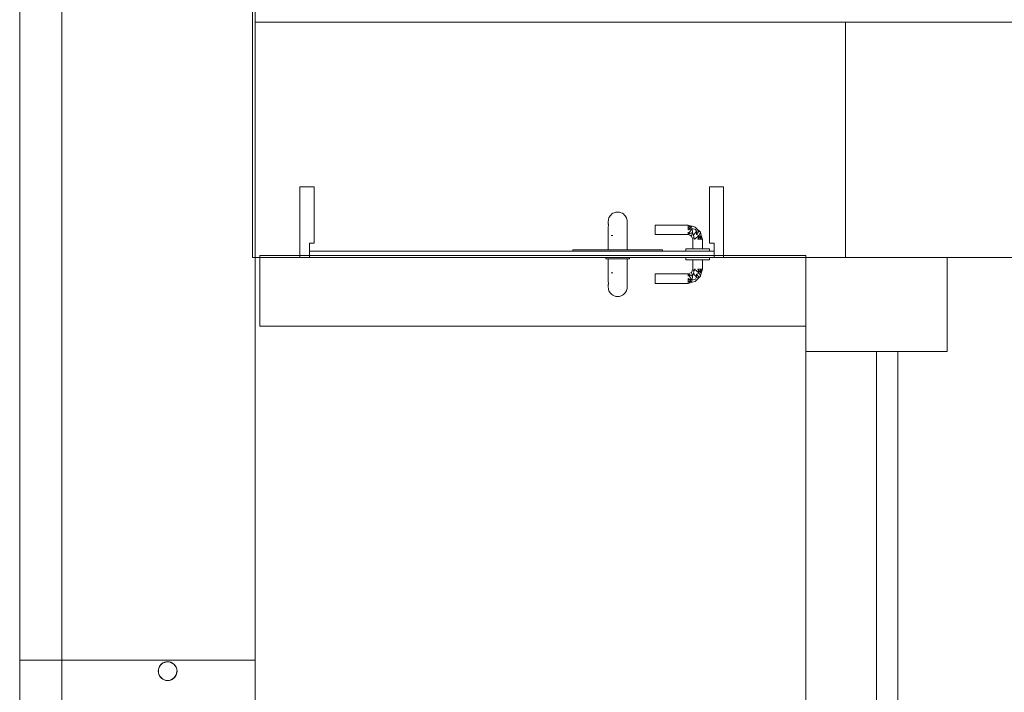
# Model space of a CAD drawing. Header units: millimetres. Extents: x 321 to 585, y -277 to 9.
# Tile 939 of 1056: x 343.29 to 347.47, y -7.76 to -4.9. Entities that reach past the tile are written whole.
import ezdxf

# ---------------------------------------------------------------- set-up
doc = ezdxf.new("R2010")
doc.units = ezdxf.units.MM
doc.header["$MEASUREMENT"] = 0
for name, color, linetype, lineweight in [('IFC-Elemento construtivo genérico-Contorno', 253, 'Continuous', 5), ('IFC-Laje-Contorno', 134, 'Continuous', 5), ('IFC-Parede padrão-Contorno', 44, 'Continuous', 5), ('IFC-Pilar-Contorno', 83, 'Continuous', 5), ('IFC-Porta-Contorno', 142, 'Continuous', 5), ('IFC-Viga-Contorno', 66, 'Continuous', 5)]:
    doc.layers.add(name, color=color, linetype=linetype, lineweight=lineweight)

msp = doc.modelspace()

# ---------------------------------------------------------------- linework, layer by layer
at = {"layer": 'IFC-Elemento construtivo genérico-Contorno', "lineweight": 5}
for p, q in [((343.878, -7.6621), (343.8796, -7.6561)), ((343.8781, -7.6614), (343.8849, -7.6462)), ((343.8789, -7.6598), (343.8849, -7.6462)), ((343.8796, -7.6561), (343.88, -7.6554)), ((343.88, -7.6554), (343.8826, -7.6498)), ((343.8826, -7.6498), (343.883, -7.6491)), ((343.883, -7.6491), (343.8866, -7.644)), ((343.8849, -7.6462), (343.8862, -7.645)), ((343.8862, -7.645), (343.8972, -7.6351)), ((343.8866, -7.644), (343.8871, -7.6435)), ((343.8871, -7.6435), (343.8915, -7.6391)), ((343.8915, -7.6391), (343.8922, -7.6387)), ((343.8922, -7.6387), (343.8972, -7.6351)), ((343.8972, -7.6351), (343.9131, -7.63)), ((343.8972, -7.6351), (343.899, -7.6346)), ((343.8972, -7.6351), (343.8979, -7.6348)), ((343.8979, -7.6348), (343.9036, -7.6322)), ((343.899, -7.6346), (343.9131, -7.63)), ((343.9036, -7.6322), (343.9043, -7.632)), ((343.9043, -7.632), (343.9103, -7.6304)), ((343.9103, -7.6304), (343.9111, -7.6303)), ((343.9111, -7.6303), (343.9172, -7.6298)), ((343.9131, -7.63), (343.9149, -7.6302)), ((343.9131, -7.63), (343.9296, -7.6317)), ((343.9149, -7.6302), (343.9296, -7.6317)), ((343.9172, -7.6298), (343.918, -7.6298)), ((343.918, -7.6298), (343.9242, -7.6304)), ((343.9242, -7.6304), (343.9249, -7.6306)), ((343.9249, -7.6306), (343.9309, -7.6322)), ((343.9296, -7.6317), (343.9312, -7.6326)), ((343.9296, -7.6317), (343.944, -7.64)), ((343.9309, -7.6322), (343.9316, -7.6325)), ((343.9312, -7.6326), (343.944, -7.64)), ((343.9316, -7.6325), (343.9372, -7.6351)), ((343.9372, -7.6351), (343.9379, -7.6356)), ((343.9379, -7.6356), (343.9429, -7.6391)), ((343.9429, -7.6391), (343.9435, -7.6397)), ((343.9435, -7.6397), (343.9479, -7.644)), ((343.944, -7.64), (343.9451, -7.6415)), ((343.944, -7.64), (343.9538, -7.6535)), ((343.9451, -7.6415), (343.9538, -7.6535)), ((343.9479, -7.644), (343.9483, -7.6447)), ((343.9483, -7.6447), (343.9519, -7.6498)), ((343.9519, -7.6498), (343.9548, -7.6561)), ((343.9519, -7.6498), (343.9522, -7.6505)), ((343.9522, -7.6505), (343.9548, -7.6561)), ((343.9538, -7.6535), (343.9542, -7.6553)), ((343.9542, -7.6553), (343.9572, -7.6698)), ((343.9548, -7.6561), (343.955, -7.6568)), ((343.955, -7.6568), (343.9566, -7.6628)), ((343.8772, -7.6698), (343.8778, -7.6628)), ((343.8772, -7.6698), (343.8773, -7.669)), ((343.8772, -7.6698), (343.8778, -7.6759)), ((343.8773, -7.669), (343.8778, -7.6628)), ((343.8778, -7.6628), (343.878, -7.6621)), ((343.8778, -7.6759), (343.8778, -7.6767)), ((343.8778, -7.6767), (343.8796, -7.6834)), ((343.8778, -7.6767), (343.8794, -7.6827)), ((343.8781, -7.6614), (343.8789, -7.6598)), ((343.8781, -7.6763), (343.8781, -7.6614)), ((343.8781, -7.6781), (343.8781, -7.6763)), ((343.8781, -7.6781), (343.8841, -7.6916)), ((343.8794, -7.6827), (343.8796, -7.6834)), ((343.8796, -7.6834), (343.8826, -7.6898)), ((343.8796, -7.6834), (343.8823, -7.6891)), ((343.8823, -7.6891), (343.8826, -7.6898)), ((343.8826, -7.6898), (343.8862, -7.6948)), ((343.8841, -7.6916), (343.8849, -7.6933)), ((343.8849, -7.6933), (343.8972, -7.7044)), ((343.8849, -7.6933), (343.8959, -7.7032)), ((343.8862, -7.6948), (343.8866, -7.6955)), ((343.8866, -7.6955), (343.8915, -7.7004)), ((343.8866, -7.6955), (343.891, -7.6999)), ((343.9429, -7.7004), (343.9479, -7.6955)), ((343.9429, -7.7004), (343.9473, -7.696)), ((343.944, -7.6995), (343.9527, -7.6875)), ((343.9473, -7.696), (343.9479, -7.6955)), ((343.9479, -7.6955), (343.9519, -7.6898)), ((343.9479, -7.6955), (343.9514, -7.6904)), ((343.9514, -7.6904), (343.9519, -7.6898)), ((343.9519, -7.6898), (343.9545, -7.6841)), ((343.9527, -7.6875), (343.9538, -7.686)), ((343.9538, -7.686), (343.9569, -7.6715)), ((343.9545, -7.6841), (343.9548, -7.6834)), ((343.9548, -7.6834), (343.9566, -7.6767)), ((343.9548, -7.6834), (343.9564, -7.6774)), ((343.9564, -7.6774), (343.9566, -7.6767)), ((343.9566, -7.6628), (343.9572, -7.6698)), ((343.9566, -7.6628), (343.9567, -7.6636)), ((343.9566, -7.6767), (343.9572, -7.6705)), ((343.9567, -7.6636), (343.9572, -7.6698)), ((343.9569, -7.6715), (343.9572, -7.6698)), ((343.9572, -7.6705), (343.9572, -7.6698)), ((343.891, -7.6999), (343.8915, -7.7004)), ((343.8915, -7.7004), (343.8972, -7.7044)), ((343.8915, -7.7004), (343.8966, -7.704)), ((343.8959, -7.7032), (343.8972, -7.7044)), ((343.8966, -7.704), (343.8972, -7.7044)), ((343.8972, -7.7044), (343.9113, -7.709)), ((343.8972, -7.7044), (343.9036, -7.7073)), ((343.8972, -7.7044), (343.9029, -7.707)), ((343.9029, -7.707), (343.9036, -7.7073)), ((343.9036, -7.7073), (343.9103, -7.7092)), ((343.9036, -7.7073), (343.9095, -7.709)), ((343.9095, -7.709), (343.9103, -7.7092)), ((343.9103, -7.7092), (343.9172, -7.7098)), ((343.9103, -7.7092), (343.9165, -7.7097)), ((343.9113, -7.709), (343.9131, -7.7095)), ((343.9131, -7.7095), (343.9296, -7.7078)), ((343.9131, -7.7095), (343.9278, -7.708)), ((343.9165, -7.7097), (343.9172, -7.7098)), ((343.9172, -7.7098), (343.9242, -7.7092)), ((343.9172, -7.7098), (343.9234, -7.7092)), ((343.9234, -7.7092), (343.9242, -7.7092)), ((343.9242, -7.7092), (343.9309, -7.7073)), ((343.9242, -7.7092), (343.9302, -7.7075)), ((343.9278, -7.708), (343.9296, -7.7078)), ((343.9296, -7.7078), (343.944, -7.6995)), ((343.9296, -7.7078), (343.9424, -7.7004)), ((343.9302, -7.7075), (343.9309, -7.7073)), ((343.9309, -7.7073), (343.9372, -7.7044)), ((343.9309, -7.7073), (343.9365, -7.7047)), ((343.9365, -7.7047), (343.9372, -7.7044)), ((343.9372, -7.7044), (343.9429, -7.7004)), ((343.9372, -7.7044), (343.9423, -7.7008)), ((343.9423, -7.7008), (343.9429, -7.7004)), ((343.9424, -7.7004), (343.944, -7.6995))]:
    msp.add_line(p, q, dxfattribs=at)
at = {"layer": 'IFC-Laje-Contorno', "color": 7, "lineweight": 5}
for p, q in [((343.4678, -34.5319), (343.4678, 2.6438)), ((344.2775, -5.9124), (344.2775, -3.2927)), ((346.7981, -4.9124), (356.7303, -4.9124)), ((346.7981, -5.9124), (346.7981, -4.9124)), ((346.7981, -5.9124), (346.7981, -4.9124)), ((344.2775, -5.9124), (344.4797, -5.9124)), ((344.2885, -10.7101), (344.2885, -5.9124)), ((344.2885, -5.9124), (346.1166, -5.9124)), ((346.1166, -5.9124), (346.1197, -5.9124)), ((346.1166, -5.9124), (355.6907, -5.9124)), ((346.2197, -5.9124), (346.6297, -5.9124)), ((346.6297, -5.9124), (346.6297, -5.9124)), ((346.6297, -5.9124), (350.4691, -5.9124)), ((347.0197, -5.9124), (347.0197, -5.9124)), ((347.0197, -5.9124), (350.4691, -5.9124)), ((344.2885, -10.0935), (344.2885, -6.1598)), ((346.6297, -11.1658), (346.6297, -6.3124)), ((347.0197, -10.966), (347.0197, -6.3124))]:
    msp.add_line(p, q, dxfattribs=at)
at = {"layer": 'IFC-Parede padrão-Contorno', "color": 7, "lineweight": 5}
for p, q in [((343.2885, -5.6957), (343.2885, -4.8709)), ((344.2885, -5.6957), (344.2885, -4.8709)), ((344.2885, -4.9124), (348.6834, -4.9124)), ((343.2885, -7.6228), (343.2885, -5.6957)), ((344.2885, -7.6228), (344.2885, -5.6957)), ((346.9297, -5.9124), (346.9297, -5.9124)), ((346.6297, -10.9661), (346.6297, -6.1598)), ((346.9297, -10.966), (346.9297, -6.3124)), ((343.2885, -8.6128), (343.2885, -7.6228)), ((343.2885, -7.6228), (344.1785, -7.6228)), ((344.1785, -7.6228), (344.2885, -7.6228)), ((344.2885, -8.6128), (344.2885, -7.6228))]:
    msp.add_line(p, q, dxfattribs=at)
at = {"layer": 'IFC-Pilar-Contorno', "color": 7, "lineweight": 5}
for p, q in [((346.6297, -5.9124), (346.7732, -5.9124)), ((346.6297, -6.1662), (346.6297, -5.9124)), ((346.6297, -5.9637), (346.6297, -5.9124)), ((346.6297, -5.9124), (347.0055, -5.9124)), ((346.7732, -5.9124), (346.849, -5.9124)), ((346.849, -5.9124), (347.2297, -5.9124)), ((347.0055, -5.9124), (347.0824, -5.9124)), ((347.0824, -5.9124), (347.2297, -5.9124)), ((347.2297, -5.963), (347.2297, -5.9124)), ((347.2297, -6.163), (347.2297, -5.9124)), ((346.6297, -6.0619), (346.6297, -5.9637)), ((347.2297, -6.0587), (347.2297, -5.963)), ((346.6297, -6.3124), (346.6297, -6.0619)), ((347.2297, -6.3124), (347.2297, -6.0587)), ((346.6297, -6.2619), (346.6297, -6.1662)), ((347.2297, -6.2143), (347.2297, -6.163)), ((347.2297, -6.3124), (347.2297, -6.2143)), ((346.6297, -6.3124), (346.6297, -6.2619)), ((346.6297, -6.3124), (347.0104, -6.3124)), ((346.6297, -6.3124), (346.7067, -6.3124)), ((346.7067, -6.3124), (346.854, -6.3124)), ((346.854, -6.3124), (347.2297, -6.3124)), ((347.0104, -6.3124), (347.1539, -6.3124)), ((347.1539, -6.3124), (347.2297, -6.3124))]:
    msp.add_line(p, q, dxfattribs=at)
at = {"layer": 'IFC-Porta-Contorno', "color": 7, "lineweight": 5}
for p, q in [((344.4797, -5.6124), (344.5277, -5.6124)), ((344.4797, -5.8489), (344.4797, -5.6124)), ((344.5277, -5.6124), (344.5397, -5.6124)), ((344.5397, -5.6604), (344.5397, -5.6124)), ((346.2197, -5.8044), (346.2197, -5.6124)), ((346.2197, -5.6124), (346.2317, -5.6124)), ((346.2317, -5.6124), (346.2797, -5.6124)), ((346.2797, -5.6758), (346.2797, -5.6124)), ((344.5397, -5.8524), (344.5397, -5.6604)), ((346.2797, -5.9124), (346.2797, -5.6758)), ((345.798, -5.7351), (345.8015, -5.7311)), ((345.8015, -5.7311), (345.8054, -5.7277)), ((345.8054, -5.7277), (345.8097, -5.7248)), ((345.8097, -5.7248), (345.8144, -5.7225)), ((345.8144, -5.7225), (345.8194, -5.7208)), ((345.8194, -5.7208), (345.8219, -5.7202)), ((345.8219, -5.7202), (345.8297, -5.7194)), ((345.8297, -5.7194), (345.8375, -5.7202)), ((345.8375, -5.7202), (345.8401, -5.7208)), ((345.8401, -5.7208), (345.845, -5.7225)), ((345.845, -5.7225), (345.8497, -5.7248)), ((345.8497, -5.7248), (345.8541, -5.7277)), ((345.8541, -5.7277), (345.858, -5.7311)), ((345.858, -5.7311), (345.8615, -5.7351)), ((345.7897, -5.7594), (345.7905, -5.753)), ((345.7897, -5.7594), (345.7901, -5.7542)), ((345.7897, -5.7594), (345.7898, -5.7636)), ((345.7898, -5.7696), (345.7898, -5.7636)), ((345.7898, -5.7696), (345.7901, -5.7772)), ((345.7898, -5.789), (345.7903, -5.7702)), ((345.7901, -5.7542), (345.7911, -5.7491)), ((345.7905, -5.753), (345.7911, -5.7491)), ((345.7911, -5.7491), (345.7928, -5.7441)), ((345.7928, -5.7441), (345.7951, -5.7394)), ((345.7951, -5.7394), (345.798, -5.7351)), ((345.8615, -5.7351), (345.8644, -5.7394)), ((345.8644, -5.7394), (345.8667, -5.7441)), ((345.8644, -5.7394), (345.8659, -5.7431)), ((345.8659, -5.7431), (345.8684, -5.7491)), ((345.8667, -5.7441), (345.8684, -5.7491)), ((345.8684, -5.7491), (345.8694, -5.7542)), ((345.8694, -5.7542), (345.8697, -5.7594)), ((345.8696, -5.7745), (345.8697, -5.7659)), ((345.8697, -5.7635), (345.8697, -5.7594)), ((345.8697, -5.7635), (345.8697, -5.7659)), ((345.7897, -5.8194), (345.7898, -5.8039)), ((345.7898, -5.789), (345.7898, -5.8039)), ((345.8696, -5.7745), (345.8697, -5.7908)), ((345.8697, -5.8062), (345.8697, -5.7908)), ((345.8697, -5.8062), (345.8697, -5.8194)), ((345.9897, -5.7754), (346.1297, -5.7754)), ((345.9897, -5.7761), (345.9897, -5.7754)), ((345.9897, -5.7781), (345.9897, -5.7761)), ((345.9897, -5.7813), (345.9897, -5.7781)), ((345.9897, -5.7854), (345.9897, -5.7813)), ((345.9897, -5.7903), (345.9897, -5.7854)), ((345.9897, -5.7954), (345.9897, -5.7903)), ((345.9897, -5.8006), (345.9897, -5.7954)), ((345.9897, -5.8054), (345.9897, -5.8006)), ((345.9897, -5.8096), (345.9897, -5.8054)), ((345.9897, -5.8128), (345.9897, -5.8096)), ((345.9897, -5.8147), (345.9897, -5.8128)), ((345.9897, -5.8154), (345.9897, -5.8147)), ((345.9897, -5.8154), (346.1297, -5.8154)), ((346.1297, -5.7754), (346.134, -5.7766)), ((346.1297, -5.7854), (346.1382, -5.7777)), ((346.1297, -5.7813), (346.1297, -5.7781)), ((346.1297, -5.7854), (346.1467, -5.78)), ((346.1297, -5.7954), (346.1467, -5.78)), ((346.1297, -5.7854), (346.1297, -5.7813)), ((346.1297, -5.7903), (346.1297, -5.7854)), ((346.1297, -5.8128), (346.1464, -5.7888)), ((346.1297, -5.7954), (346.1464, -5.7888)), ((346.1297, -5.7954), (346.1297, -5.7903)), ((346.1297, -5.8096), (346.1297, -5.8054)), ((346.1297, -5.8128), (346.1483, -5.8064)), ((346.1297, -5.8154), (346.1483, -5.8064)), ((346.1297, -5.8128), (346.1297, -5.8096)), ((346.1297, -5.8154), (346.1368, -5.8184)), ((346.134, -5.7766), (346.1382, -5.7777)), ((346.1382, -5.7777), (346.1467, -5.78)), ((346.1439, -5.8213), (346.1483, -5.8064)), ((346.1464, -5.7888), (346.1606, -5.7935)), ((346.1464, -5.7888), (346.1483, -5.8064)), ((346.1467, -5.78), (346.1597, -5.7835)), ((346.1483, -5.8064), (346.1517, -5.8173)), ((346.1517, -5.8173), (346.165, -5.8014)), ((346.1597, -5.7835), (346.1652, -5.789)), ((346.1606, -5.7935), (346.165, -5.8014)), ((346.1649, -5.8143), (346.1762, -5.7999)), ((346.1649, -5.8143), (346.165, -5.8014)), ((346.1649, -5.8143), (346.1763, -5.8188)), ((346.165, -5.8014), (346.1762, -5.7999)), ((346.1652, -5.789), (346.1707, -5.7945)), ((346.1707, -5.7945), (346.1762, -5.7999)), ((346.1762, -5.7999), (346.1817, -5.8054)), ((346.1763, -5.8188), (346.1817, -5.8054)), ((346.1817, -5.8054), (346.1852, -5.8185)), ((346.2197, -5.8524), (346.2197, -5.8044)), ((344.4797, -5.9124), (344.4797, -5.8489)), ((344.5197, -5.8524), (344.5357, -5.8524)), ((344.5197, -5.8646), (344.5197, -5.8524)), ((344.5357, -5.8524), (344.5397, -5.8524)), ((345.7897, -5.8794), (345.7897, -5.8194)), ((345.8015, -5.8194), (345.8097, -5.8194)), ((345.8056, -5.8194), (345.8097, -5.8194)), ((345.8697, -5.8794), (345.8697, -5.8194)), ((346.1368, -5.8184), (346.1439, -5.8213)), ((346.1439, -5.8213), (346.1468, -5.8284)), ((346.1468, -5.8284), (346.1497, -5.8354)), ((346.1497, -5.8354), (346.1535, -5.8258)), ((346.1497, -5.8754), (346.1497, -5.8354)), ((346.1517, -5.8173), (346.1535, -5.8258)), ((346.1535, -5.8258), (346.1556, -5.8354)), ((346.1556, -5.8354), (346.1763, -5.8188)), ((346.1556, -5.8354), (346.1597, -5.8354)), ((346.1697, -5.8354), (346.1852, -5.8185)), ((346.1697, -5.8354), (346.1763, -5.8188)), ((346.1697, -5.8354), (346.1749, -5.8354)), ((346.1749, -5.8354), (346.1797, -5.8354)), ((346.1797, -5.8354), (346.1852, -5.8185)), ((346.1797, -5.8354), (346.1875, -5.8269)), ((346.1797, -5.8354), (346.1839, -5.8354)), ((346.1839, -5.8354), (346.1871, -5.8354)), ((346.1852, -5.8185), (346.1875, -5.8269)), ((346.1875, -5.8269), (346.1886, -5.8312)), ((346.1886, -5.8312), (346.1897, -5.8354)), ((346.1897, -5.8754), (346.1897, -5.8354)), ((346.2197, -5.8524), (346.2237, -5.8524)), ((346.2237, -5.8524), (346.2397, -5.8524)), ((346.2397, -5.9001), (346.2397, -5.8524)), ((344.5197, -5.9124), (344.5197, -5.8646)), ((344.5197, -5.8854), (344.8704, -5.8854)), ((344.8704, -5.8854), (346.2397, -5.8854)), ((345.6397, -5.8794), (345.9258, -5.8794)), ((345.6397, -5.8839), (345.6397, -5.8794)), ((345.6397, -5.8854), (345.6397, -5.8839)), ((345.9258, -5.8794), (346.0197, -5.8794)), ((346.0197, -5.8809), (346.0197, -5.8794)), ((346.0197, -5.8854), (346.0197, -5.8809)), ((346.1197, -5.8854), (346.1197, -5.8754)), ((346.1197, -5.8754), (346.1214, -5.8754)), ((346.1214, -5.8754), (346.1264, -5.8754)), ((346.1264, -5.8754), (346.1344, -5.8754)), ((346.1344, -5.8754), (346.1447, -5.8754)), ((346.1447, -5.8754), (346.1568, -5.8754)), ((346.1556, -5.8754), (346.1597, -5.8754)), ((346.1568, -5.8754), (346.1697, -5.8754)), ((346.1697, -5.8754), (346.1827, -5.8754)), ((346.1827, -5.8754), (346.1947, -5.8754)), ((346.1827, -5.8754), (346.1839, -5.8754)), ((346.1947, -5.8754), (346.2051, -5.8754)), ((346.2051, -5.8754), (346.213, -5.8754)), ((346.213, -5.8754), (346.218, -5.8754)), ((346.218, -5.8754), (346.2197, -5.8754)), ((346.2197, -5.8854), (346.2197, -5.8754)), ((346.2397, -5.9069), (346.2397, -5.8854)), ((344.4797, -5.9124), (344.5116, -5.9124)), ((344.5116, -5.9124), (344.5197, -5.9124)), ((344.5197, -5.9124), (344.8704, -5.9124)), ((344.8704, -5.9124), (346.2397, -5.9124)), ((345.7797, -5.9184), (345.7797, -5.9124)), ((345.7797, -5.9184), (345.7814, -5.9184)), ((345.7814, -5.9184), (345.7864, -5.9184)), ((345.7864, -5.9184), (345.7944, -5.9184)), ((345.7897, -5.9784), (345.7897, -5.9184)), ((345.7944, -5.9184), (345.8047, -5.9184)), ((345.8047, -5.9184), (345.8168, -5.9184)), ((345.8168, -5.9184), (345.8297, -5.9184)), ((345.8297, -5.9184), (345.8427, -5.9184)), ((345.8427, -5.9184), (345.8547, -5.9184)), ((345.8547, -5.9184), (345.8651, -5.9184)), ((345.8651, -5.9184), (345.873, -5.9184)), ((345.8697, -5.9784), (345.8697, -5.9184)), ((345.873, -5.9184), (345.878, -5.9184)), ((345.878, -5.9184), (345.8797, -5.9184)), ((345.8797, -5.9184), (345.8797, -5.9124)), ((346.1197, -5.9224), (346.1197, -5.9124)), ((346.1197, -5.9224), (346.1214, -5.9224)), ((346.1214, -5.9224), (346.1264, -5.9224)), ((346.1264, -5.9224), (346.1344, -5.9224)), ((346.1344, -5.9224), (346.1447, -5.9224)), ((346.1447, -5.9224), (346.1568, -5.9224)), ((346.1497, -5.9624), (346.1497, -5.9224)), ((346.1568, -5.9224), (346.1697, -5.9224)), ((346.1697, -5.9224), (346.1827, -5.9224)), ((346.1827, -5.9224), (346.1947, -5.9224)), ((346.1897, -5.9624), (346.1897, -5.9224)), ((346.1947, -5.9224), (346.2051, -5.9224)), ((346.2051, -5.9224), (346.213, -5.9224)), ((346.213, -5.9224), (346.218, -5.9224)), ((346.218, -5.9224), (346.2197, -5.9224)), ((346.2197, -5.9224), (346.2197, -5.9124)), ((346.2397, -5.9124), (346.2397, -5.9001)), ((346.2397, -5.9124), (346.2479, -5.9124)), ((346.2479, -5.9124), (346.2797, -5.9124)), ((345.7897, -5.9784), (345.7898, -5.9939)), ((345.8015, -5.9784), (345.8097, -5.9784)), ((345.8056, -5.9784), (345.8097, -5.9784)), ((345.8697, -5.9916), (345.8697, -5.9784)), ((345.9897, -5.9824), (346.1297, -5.9824)), ((345.9897, -5.983), (345.9897, -5.9824)), ((345.9897, -5.9851), (345.9897, -5.983)), ((346.1297, -5.9824), (346.1368, -5.9794)), ((346.1297, -5.9824), (346.1483, -5.9914)), ((346.1368, -5.9794), (346.1439, -5.9765)), ((346.1439, -5.9765), (346.1468, -5.9694)), ((346.1439, -5.9765), (346.1483, -5.9914)), ((346.1468, -5.9694), (346.1497, -5.9624)), ((346.1483, -5.9914), (346.1517, -5.9805)), ((346.1497, -5.9624), (346.1535, -5.972)), ((346.1517, -5.9805), (346.1535, -5.972)), ((346.1517, -5.9805), (346.165, -5.9964)), ((346.1535, -5.972), (346.1556, -5.9624)), ((346.1556, -5.9624), (346.1597, -5.9624)), ((346.1556, -5.9624), (346.1763, -5.979)), ((346.1649, -5.9835), (346.1763, -5.979)), ((346.1649, -5.9835), (346.165, -5.9964)), ((346.1649, -5.9835), (346.1762, -5.9979)), ((346.1697, -5.9624), (346.1749, -5.9624)), ((346.1697, -5.9624), (346.1763, -5.979)), ((346.1697, -5.9624), (346.1852, -5.9793)), ((346.1749, -5.9624), (346.1797, -5.9624)), ((346.1763, -5.979), (346.1817, -5.9924)), ((346.1797, -5.9624), (346.1839, -5.9624)), ((346.1797, -5.9624), (346.1852, -5.9793)), ((346.1797, -5.9624), (346.1875, -5.9709)), ((346.1817, -5.9924), (346.1852, -5.9793)), ((346.1839, -5.9624), (346.1871, -5.9624)), ((346.1852, -5.9793), (346.1875, -5.9709)), ((346.1875, -5.9709), (346.1886, -5.9666)), ((346.1886, -5.9666), (346.1897, -5.9624)), ((345.7898, -6.0088), (345.7898, -5.9939)), ((345.7898, -6.0088), (345.7903, -6.0276)), ((345.7898, -6.0282), (345.7901, -6.0206)), ((345.8696, -6.0233), (345.8697, -6.007)), ((345.8696, -6.0233), (345.8697, -6.0319)), ((345.8697, -5.9916), (345.8697, -6.007)), ((345.9897, -5.9882), (345.9897, -5.9851)), ((345.9897, -5.9924), (345.9897, -5.9882)), ((345.9897, -5.9972), (345.9897, -5.9924)), ((345.9897, -6.0024), (345.9897, -5.9972)), ((345.9897, -6.0075), (345.9897, -6.0024)), ((345.9897, -6.0124), (345.9897, -6.0075)), ((345.9897, -6.0165), (345.9897, -6.0124)), ((345.9897, -6.0197), (345.9897, -6.0165)), ((345.9897, -6.0217), (345.9897, -6.0197)), ((345.9897, -6.0224), (345.9897, -6.0217)), ((345.9897, -6.0224), (346.1297, -6.0224)), ((346.1297, -5.9851), (346.1483, -5.9914)), ((346.1297, -5.9851), (346.1464, -6.009)), ((346.1297, -5.9882), (346.1297, -5.9851)), ((346.1297, -5.9924), (346.1297, -5.9882)), ((346.1297, -6.0024), (346.1464, -6.009)), ((346.1297, -6.0024), (346.1467, -6.0178)), ((346.1297, -6.0075), (346.1297, -6.0024)), ((346.1297, -6.0124), (346.1297, -6.0075)), ((346.1297, -6.0124), (346.1382, -6.0201)), ((346.1297, -6.0124), (346.1467, -6.0178)), ((346.1297, -6.0165), (346.1297, -6.0124)), ((346.1297, -6.0197), (346.1297, -6.0165)), ((346.1297, -6.0224), (346.134, -6.0212)), ((346.134, -6.0212), (346.1382, -6.0201)), ((346.1382, -6.0201), (346.1467, -6.0178)), ((346.1464, -6.009), (346.1483, -5.9914)), ((346.1464, -6.009), (346.1606, -6.0043)), ((346.1467, -6.0178), (346.1597, -6.0143)), ((346.1597, -6.0143), (346.1707, -6.0034)), ((346.1597, -6.0143), (346.1652, -6.0088)), ((346.1606, -6.0043), (346.165, -5.9964)), ((346.165, -5.9964), (346.1762, -5.9979)), ((346.1652, -6.0088), (346.1707, -6.0034)), ((346.1707, -6.0034), (346.1762, -5.9979)), ((346.1762, -5.9979), (346.1817, -5.9924)), ((345.7897, -6.0384), (345.7898, -6.0342)), ((345.7897, -6.0384), (345.7901, -6.0436)), ((345.7897, -6.0384), (345.7905, -6.0448)), ((345.7898, -6.0282), (345.7898, -6.0342)), ((345.7901, -6.0436), (345.7911, -6.0487)), ((345.7905, -6.0448), (345.7911, -6.0487)), ((345.7911, -6.0487), (345.7928, -6.0537)), ((345.7928, -6.0537), (345.7951, -6.0584)), ((345.7951, -6.0584), (345.798, -6.0627)), ((345.798, -6.0627), (345.8015, -6.0667)), ((345.8015, -6.0667), (345.8054, -6.0701)), ((345.8541, -6.0701), (345.858, -6.0667)), ((345.858, -6.0667), (345.8615, -6.0627)), ((345.8615, -6.0627), (345.8644, -6.0584)), ((345.8644, -6.0584), (345.8667, -6.0537)), ((345.8644, -6.0584), (345.8659, -6.0547)), ((345.8659, -6.0547), (345.8684, -6.0487)), ((345.8667, -6.0537), (345.8684, -6.0487)), ((345.8684, -6.0487), (345.8694, -6.0436)), ((345.8694, -6.0436), (345.8697, -6.0384)), ((345.8697, -6.0343), (345.8697, -6.0319)), ((345.8697, -6.0343), (345.8697, -6.0384)), ((345.8054, -6.0701), (345.8097, -6.073)), ((345.8097, -6.073), (345.8144, -6.0753)), ((345.8144, -6.0753), (345.8194, -6.077)), ((345.8194, -6.077), (345.8219, -6.0776)), ((345.8219, -6.0776), (345.8297, -6.0784)), ((345.8297, -6.0784), (345.8375, -6.0776)), ((345.8375, -6.0776), (345.8401, -6.077)), ((345.8401, -6.077), (345.845, -6.0753)), ((345.845, -6.0753), (345.8497, -6.073)), ((345.8497, -6.073), (345.8541, -6.0701))]:
    msp.add_line(p, q, dxfattribs=at)
at = {"layer": 'IFC-Viga-Contorno', "color": 7, "lineweight": 5}
for p, q in [((344.3097, -6.204), (344.3097, -5.904)), ((344.3097, -5.904), (344.4797, -5.904)), ((344.3097, -5.904), (346.6297, -5.904)), ((344.3097, -6.204), (344.3097, -5.904)), ((346.2797, -5.904), (346.6297, -5.904)), ((346.6297, -5.9124), (346.6297, -5.904)), ((346.6297, -5.9124), (346.6297, -5.904)), ((344.3097, -6.204), (346.6297, -6.204)), ((344.3097, -6.204), (346.6297, -6.204))]:
    msp.add_line(p, q, dxfattribs=at)

doc.saveas('drawing.dxf')
